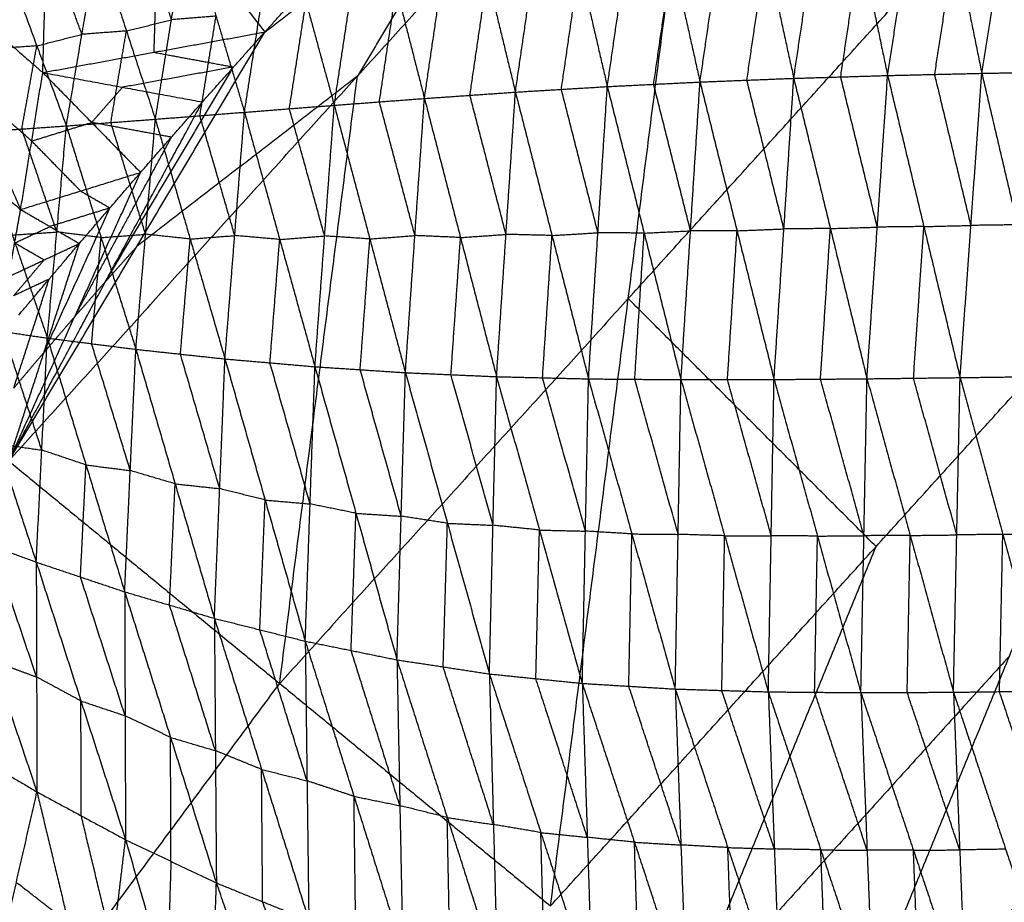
# Model space of a CAD drawing. Header units: millimetres. Extents: x -106 to 110, y -96 to 120.
# Tile 359 of 656: x -75.34 to -66.03, y 71.19 to 79.53. Entities that reach past the tile are written whole.
import ezdxf

# ---------------------------------------------------------------- set-up
doc = ezdxf.new("R2010")
doc.units = ezdxf.units.MM
doc.header["$MEASUREMENT"] = 0
doc.layers.add('Default', color=7, linetype='Continuous', true_color=0x000000)

msp = doc.modelspace()

# ---------------------------------------------------------------- linework, layer by layer
at = {"layer": 'Default'}
for points in [[(-75.4396, 75.36, 12.0172), (-72.1462, 78.9937, 12.0172), (-68.8528, 82.6273, 12.0172)], [(-73.0209, 79.4105, 12.4242), (-70.9369, 81.0189, 12.2207), (-68.8528, 82.6273, 12.0172)], [(-70.321, 71.1593, 9.1165), (-69.5869, 76.8933, 10.5669), (-68.8528, 82.6273, 12.0172)], [(-68.8528, 82.6273, 12.0172), (-66.5117, 80.2863, 10.5669), (-64.1707, 77.9452, 9.1165)], [(-75.1188, 79.0279, 13.0814), (-75.0749, 80.5072, 13.422), (-75.031, 81.9866, 13.7626)], [(-75.031, 81.9866, 13.7626), (-74.0259, 80.6985, 13.0934), (-73.0209, 79.4105, 12.4242)], [(-67.1362, 79.0001, 4.3564), (-66.9437, 80.2503, 5.2494), (-66.7512, 81.5004, 6.1425)], [(-66.7512, 81.5004, 6.1425), (-66.4988, 80.2606, 5.1102), (-66.2464, 79.0208, 4.078)], [(-66.2464, 79.0208, 4.078), (-66.0465, 80.2765, 4.9639), (-65.8465, 81.5322, 5.8499)], [(-68.0232, 78.9734, 4.653), (-67.8378, 80.2134, 5.5498), (-67.6523, 81.4534, 6.4467)], [(-67.6523, 81.4534, 6.4467), (-67.3943, 80.2268, 5.4016), (-67.1362, 79.0001, 4.3564)], [(-68.9089, 78.9388, 4.9709), (-68.7296, 80.1624, 5.867), (-68.5504, 81.3861, 6.7631)], [(-68.5504, 81.3861, 6.7631), (-68.2868, 80.1797, 5.708), (-68.0232, 78.9734, 4.653)], [(-69.7848, 78.8955, 5.3116), (-69.6106, 80.0948, 6.2005), (-69.4364, 81.2941, 7.0894)], [(-69.4364, 81.2941, 7.0894), (-69.1727, 80.1164, 6.0301), (-68.9089, 78.9388, 4.9709)], [(-70.653, 78.8431, 5.6799), (-70.4834, 80.0084, 6.5536), (-70.3137, 81.1737, 7.4273)], [(-70.3137, 81.1737, 7.4273), (-70.0493, 80.0346, 6.3695), (-69.7848, 78.8955, 5.3116)], [(-70.9369, 81.0189, 12.2207), (-71.5415, 80.0063, 12.1189), (-72.1462, 78.9937, 12.0172)], [(-71.5127, 78.7832, 6.0782), (-71.348, 79.9046, 6.9283), (-71.1833, 81.0261, 7.7784)], [(-71.1833, 81.0261, 7.7784), (-70.9182, 79.9346, 6.7291), (-70.653, 78.8431, 5.6799)], [(-72.3645, 78.7191, 6.5074), (-72.204, 79.7877, 7.3251), (-72.0436, 80.8563, 8.1428)], [(-72.0436, 80.8563, 8.1428), (-71.7781, 79.8198, 7.1105), (-71.5127, 78.7832, 6.0782)], [(-74.0259, 80.6985, 13.0934), (-74.0479, 79.9589, 12.9231), (-74.0698, 79.2192, 12.7528)], [(-73.213, 78.6532, 6.9679), (-73.0566, 79.6607, 7.745), (-72.9001, 80.6683, 8.5221)], [(-72.9001, 80.6683, 8.5221), (-72.6323, 79.6937, 7.5148), (-72.3645, 78.7191, 6.5074)], [(-74.055, 78.5874, 7.4547), (-73.9025, 79.5268, 8.1841), (-73.7499, 80.4661, 8.9136)], [(-73.7499, 80.4661, 8.9136), (-73.4815, 79.5597, 7.9408), (-73.213, 78.6532, 6.9679)], [(-73.9025, 79.5268, 8.1841), (-74.0391, 79.9432, 8.65), (-74.1757, 80.3596, 9.1159)], [(-69.5869, 76.8933, 10.5669), (-68.0493, 78.5898, 10.5669), (-66.5117, 80.2863, 10.5669)], [(-74.8959, 78.5242, 7.9661), (-74.7487, 79.3887, 8.6422), (-74.6014, 80.2532, 9.3183)], [(-74.6014, 80.2532, 9.3183), (-74.3282, 79.4203, 8.3865), (-74.055, 78.5874, 7.4547)], [(-67.5797, 78.9867, 4.5047), (-67.487, 79.6068, 4.9531), (-67.3943, 80.2268, 5.4016)], [(-66.6913, 79.0105, 4.2172), (-66.5951, 79.6355, 4.6637), (-66.4988, 80.2606, 5.1102)], [(-76.3914, 80.1378, 13.7007), (-75.8597, 78.9361, 13.2236), (-75.3279, 77.7343, 12.7465)], [(-76.3914, 80.1378, 13.7007), (-75.7551, 79.5829, 13.391), (-75.1188, 79.0279, 13.0814)], [(-74.7487, 79.3887, 8.6422), (-74.8881, 79.7664, 9.0842), (-75.0276, 80.1441, 9.5263)], [(-69.3469, 78.9171, 5.1412), (-69.2598, 79.5168, 5.5857), (-69.1727, 80.1164, 6.0301)], [(-68.4661, 78.9561, 4.8119), (-68.3764, 79.5679, 5.26), (-68.2868, 80.1797, 5.708)], [(-75.4538, 80.035, 9.7343), (-75.1748, 79.2796, 8.8502), (-74.8959, 78.5242, 7.9661)], [(-73.0209, 79.4105, 12.4242), (-72.723, 79.738, 12.4242), (-72.4252, 80.0656, 12.4242)], [(-73.0209, 79.4105, 12.4242), (-72.723, 79.738, 12.4242), (-72.4252, 80.0656, 12.4242)], [(-70.2189, 78.8693, 5.4957), (-70.1341, 79.4519, 5.9326), (-70.0493, 80.0346, 6.3695)], [(-71.0828, 78.8132, 5.879), (-71.0005, 79.3739, 6.3041), (-70.9182, 79.9346, 6.7291)], [(-71.9386, 78.7512, 6.2928), (-71.8584, 79.2855, 6.7016), (-71.7781, 79.8198, 7.1105)], [(-72.7888, 78.6862, 6.7377), (-72.7105, 79.1899, 7.1262), (-72.6323, 79.6937, 7.5148)], [(-73.4815, 79.5597, 7.9408), (-73.692, 79.5432, 8.0625), (-73.9025, 79.5268, 8.1841)], [(-73.634, 78.6203, 7.2113), (-73.5577, 79.09, 7.576), (-73.4815, 79.5597, 7.9408)], [(-74.3282, 79.4203, 8.3865), (-74.1153, 79.4735, 8.2853), (-73.9025, 79.5268, 8.1841)], [(-75.4396, 75.36, 12.0172), (-74.2302, 77.3852, 12.2207), (-73.0209, 79.4105, 12.4242)], [(-75.1748, 79.2796, 8.8502), (-74.9617, 79.3341, 8.7462), (-74.7487, 79.3887, 8.6422)], [(-75.1188, 79.0279, 13.0814), (-74.0698, 79.2192, 12.7528), (-73.0209, 79.4105, 12.4242)], [(-74.3282, 79.4203, 8.3865), (-74.5384, 79.4045, 8.5143), (-74.7487, 79.3887, 8.6422)], [(-74.4754, 78.5558, 7.7104), (-74.4018, 78.9881, 8.0484), (-74.3282, 79.4203, 8.3865)], [(-73.6108, 78.7502, 12.4242), (-73.3158, 79.0803, 12.4242), (-73.0209, 79.4105, 12.4242)], [(-73.6108, 78.7502, 12.4242), (-73.3158, 79.0803, 12.4242), (-73.0209, 79.4105, 12.4242)], [(-75.1748, 79.2796, 8.8502), (-75.3853, 79.265, 8.9834), (-75.5957, 79.2505, 9.1166)], [(-75.3167, 78.495, 8.2325), (-75.2458, 78.8873, 8.5413), (-75.1748, 79.2796, 8.8502)], [(-77.0254, 79.1792, 13.6662), (-76.1767, 78.4568, 13.2063), (-75.3279, 77.7343, 12.7465)], [(-74.0698, 79.2192, 12.7528), (-73.6928, 79.1498, 12.5885), (-73.3158, 79.0803, 12.4242)], [(-74.5252, 77.0551, 12.2207), (-73.9205, 78.0677, 12.3225), (-73.3158, 79.0803, 12.4242)], [(-73.3158, 79.0803, 12.4242), (-73.8403, 78.9847, 12.5885), (-74.3648, 78.889, 12.7528)], [(-75.3279, 77.7343, 12.7465), (-75.2233, 78.3811, 12.9139), (-75.1188, 79.0279, 13.0814)], [(-75.1188, 79.0279, 13.0814), (-74.6568, 78.5563, 12.7528), (-74.1949, 78.0847, 12.4242)], [(-75.1188, 79.0279, 13.0814), (-74.3648, 78.889, 12.7528), (-73.6108, 78.7502, 12.4242)], [(-72.1462, 78.9937, 12.0172), (-73.1882, 78.1894, 12.1189), (-74.2302, 77.3852, 12.2207)], [(-72.8803, 73.2596, 10.5669), (-72.5133, 76.1266, 11.292), (-72.1462, 78.9937, 12.0172)], [(-68.0232, 78.9734, 4.653), (-67.5797, 78.9867, 4.5047), (-67.1362, 79.0001, 4.3564)], [(-67.2339, 77.5684, 3.8475), (-67.4068, 78.2776, 4.1761), (-67.5797, 78.9867, 4.5047)], [(-67.3315, 76.1367, 3.3385), (-67.2339, 77.5684, 3.8475), (-67.1362, 79.0001, 4.3564)], [(-67.1362, 79.0001, 4.3564), (-66.6913, 79.0105, 4.2172), (-66.2464, 79.0208, 4.078)], [(-67.1362, 79.0001, 4.3564), (-66.7941, 77.5738, 3.7163), (-66.4519, 76.1474, 3.0761)], [(-66.3492, 77.5841, 3.5771), (-66.5202, 78.2973, 3.8971), (-66.6913, 79.0105, 4.2172)], [(-66.4519, 76.1474, 3.0761), (-66.3492, 77.5841, 3.5771), (-66.2464, 79.0208, 4.078)], [(-66.2464, 79.0208, 4.078), (-65.8008, 79.0288, 3.9468), (-65.3551, 79.0368, 3.8157)], [(-66.2464, 79.0208, 4.078), (-65.9103, 77.5901, 3.4551), (-65.5742, 76.1594, 2.8323)], [(-75.2233, 78.3811, 12.9139), (-75.5415, 78.6586, 13.0687), (-75.8597, 78.9361, 13.2236)], [(-74.6568, 78.5563, 12.7528), (-74.5108, 78.7227, 12.7528), (-74.3648, 78.889, 12.7528)], [(-70.653, 78.8431, 5.6799), (-70.2189, 78.8693, 5.4957), (-69.7848, 78.8955, 5.3116)], [(-69.9623, 76.1355, 4.2726), (-69.8735, 77.5155, 4.7921), (-69.7848, 78.8955, 5.3116)], [(-69.7848, 78.8955, 5.3116), (-69.3469, 78.9171, 5.1412), (-68.9089, 78.9388, 4.9709)], [(-69.7848, 78.8955, 5.3116), (-69.4368, 77.5117, 4.6219), (-69.0888, 76.128, 3.9322)], [(-68.9988, 77.5334, 4.4515), (-69.1728, 78.2252, 4.7964), (-69.3469, 78.9171, 5.1412)], [(-69.0888, 76.128, 3.9322), (-68.9988, 77.5334, 4.4515), (-68.9089, 78.9388, 4.9709)], [(-68.9089, 78.9388, 4.9709), (-68.4661, 78.9561, 4.8119), (-68.0232, 78.9734, 4.653)], [(-68.9089, 78.9388, 4.9709), (-68.5592, 77.5341, 4.2965), (-68.2095, 76.1295, 3.6222)], [(-68.1164, 77.5514, 4.1376), (-68.2912, 78.2537, 4.4747), (-68.4661, 78.9561, 4.8119)], [(-68.2095, 76.1295, 3.6222), (-68.1164, 77.5514, 4.1376), (-68.0232, 78.9734, 4.653)], [(-68.0232, 78.9734, 4.653), (-67.6774, 77.555, 3.9957), (-67.3315, 76.1367, 3.3385)], [(-71.5127, 78.7832, 6.0782), (-71.0828, 78.8132, 5.879), (-70.653, 78.8431, 5.6799)], [(-70.742, 77.4998, 5.1652), (-70.9124, 78.1565, 5.5221), (-71.0828, 78.8132, 5.879)], [(-70.831, 76.1565, 4.6505), (-70.742, 77.4998, 5.1652), (-70.653, 78.8431, 5.6799)], [(-70.653, 78.8431, 5.6799), (-70.3076, 77.4893, 4.9763), (-69.9623, 76.1355, 4.2726)], [(-69.8735, 77.5155, 4.7921), (-70.0462, 78.1924, 5.1439), (-70.2189, 78.8693, 5.4957)], [(-75.4396, 75.36, 12.0172), (-74.5252, 77.0551, 12.2207), (-73.6108, 78.7502, 12.4242)], [(-74.1949, 78.0847, 12.4242), (-73.9029, 78.4174, 12.4242), (-73.6108, 78.7502, 12.4242)], [(-74.1949, 78.0847, 12.4242), (-73.9029, 78.4174, 12.4242), (-73.6108, 78.7502, 12.4242)], [(-73.213, 78.6532, 6.9679), (-72.7888, 78.6862, 6.7377), (-72.3645, 78.7191, 6.5074)], [(-72.5471, 76.2503, 5.5299), (-72.4558, 77.4847, 6.0187), (-72.3645, 78.7191, 6.5074)], [(-72.3645, 78.7191, 6.5074), (-71.9386, 78.7512, 6.2928), (-71.5127, 78.7832, 6.0782)], [(-72.3645, 78.7191, 6.5074), (-72.0285, 77.4567, 5.7883), (-71.6925, 76.1942, 5.0693)], [(-71.6026, 77.4887, 5.5737), (-71.7706, 78.12, 5.9333), (-71.9386, 78.7512, 6.2928)], [(-71.6925, 76.1942, 5.0693), (-71.6026, 77.4887, 5.5737), (-71.5127, 78.7832, 6.0782)], [(-71.5127, 78.7832, 6.0782), (-71.1719, 77.4699, 5.3644), (-70.831, 76.1565, 4.6505)], [(-74.055, 78.5874, 7.4547), (-73.634, 78.6203, 7.2113), (-73.213, 78.6532, 6.9679)], [(-73.305, 77.4886, 6.4996), (-73.4695, 78.0545, 6.8555), (-73.634, 78.6203, 7.2113)], [(-73.397, 76.324, 6.0313), (-73.305, 77.4886, 6.4996), (-73.213, 78.6532, 6.9679)], [(-73.213, 78.6532, 6.9679), (-72.8801, 77.4517, 6.2489), (-72.5471, 76.2503, 5.5299)], [(-72.4558, 77.4847, 6.0187), (-72.6223, 78.0854, 6.3782), (-72.7888, 78.6862, 6.7377)], [(-75.7375, 78.4659, 8.4989), (-75.3167, 78.495, 8.2325), (-74.8959, 78.5242, 7.9661)], [(-75.2233, 78.3811, 12.9139), (-74.9401, 78.4687, 12.8334), (-74.6568, 78.5563, 12.7528)], [(-75.0756, 76.5212, 7.1368), (-74.9857, 77.5227, 7.5515), (-74.8959, 78.5242, 7.9661)], [(-74.8959, 78.5242, 7.9661), (-74.4754, 78.5558, 7.7104), (-74.055, 78.5874, 7.4547)], [(-74.8959, 78.5242, 7.9661), (-74.5675, 77.4694, 7.2672), (-74.2392, 76.4147, 6.5683)], [(-73.9029, 78.4174, 12.4242), (-74.2799, 78.4868, 12.5885), (-74.6568, 78.5563, 12.7528)], [(-74.1471, 77.501, 7.0115), (-74.3113, 78.0284, 7.3609), (-74.4754, 78.5558, 7.7104)], [(-74.2392, 76.4147, 6.5683), (-74.1471, 77.501, 7.0115), (-74.055, 78.5874, 7.4547)], [(-74.055, 78.5874, 7.4547), (-73.726, 77.4557, 6.743), (-73.397, 76.324, 6.0313)], [(-75.7375, 78.4659, 8.4989), (-75.4066, 77.4936, 7.8178), (-75.0756, 76.5212, 7.1368)], [(-74.9857, 77.5227, 7.5515), (-75.1512, 78.0089, 7.892), (-75.3167, 78.495, 8.2325)], [(-74.7614, 77.9095, 12.5854), (-74.9924, 78.1453, 12.7496), (-75.2233, 78.3811, 12.9139)], [(-74.8172, 76.7223, 12.2207), (-74.3601, 77.5699, 12.3225), (-73.9029, 78.4174, 12.4242)], [(-75.4396, 75.36, 12.0172), (-74.8172, 76.7223, 12.2207), (-74.1949, 78.0847, 12.4242)], [(-75.3279, 77.7343, 12.7465), (-74.7614, 77.9095, 12.5854), (-74.1949, 78.0847, 12.4242)], [(-74.7731, 77.4141, 12.4242), (-74.484, 77.7494, 12.4242), (-74.1949, 78.0847, 12.4242)], [(-74.7731, 77.4141, 12.4242), (-74.484, 77.7494, 12.4242), (-74.1949, 78.0847, 12.4242)], [(-74.7614, 77.9095, 12.5854), (-74.6227, 77.8294, 12.5048), (-74.484, 77.7494, 12.4242)], [(-70.321, 71.1593, 9.1165), (-67.2458, 74.5522, 9.1165), (-64.1707, 77.9452, 9.1165)], [(-67.8009, 69.091, 7.9444), (-65.9858, 73.5181, 8.5305), (-64.1707, 77.9452, 9.1165)], [(-75.4412, 77.1013, 12.5817), (-75.3846, 77.4178, 12.6641), (-75.3279, 77.7343, 12.7465)], [(-75.3279, 77.7343, 12.7465), (-75.0505, 77.5742, 12.5854), (-74.7731, 77.4141, 12.4242)], [(-75.1064, 76.387, 12.2207), (-74.7952, 77.0682, 12.3225), (-74.484, 77.7494, 12.4242)], [(-74.484, 77.7494, 12.4242), (-74.7673, 77.6618, 12.5048), (-75.0505, 77.5742, 12.5854)], [(-65.9103, 77.5901, 3.4551), (-66.1297, 77.5871, 3.5161), (-66.3492, 77.5841, 3.5771)], [(-75.4066, 77.4936, 7.8178), (-75.1961, 77.5081, 7.6846), (-74.9857, 77.5227, 7.5515)], [(-75.3846, 77.4178, 12.6641), (-75.2176, 77.496, 12.6247), (-75.0505, 77.5742, 12.5854)], [(-74.5675, 77.4694, 7.2672), (-74.7766, 77.496, 7.4093), (-74.9857, 77.5227, 7.5515)], [(-74.5675, 77.4694, 7.2672), (-74.3573, 77.4852, 7.1393), (-74.1471, 77.501, 7.0115)], [(-73.726, 77.4557, 6.743), (-73.9365, 77.4784, 6.8772), (-74.1471, 77.501, 7.0115)], [(-71.1719, 77.4699, 5.3644), (-70.9569, 77.4848, 5.2648), (-70.742, 77.4998, 5.1652)], [(-70.3076, 77.4893, 4.9763), (-70.5248, 77.4946, 5.0707), (-70.742, 77.4998, 5.1652)], [(-70.3076, 77.4893, 4.9763), (-70.0906, 77.5024, 4.8842), (-69.8735, 77.5155, 4.7921)], [(-69.4368, 77.5117, 4.6219), (-69.6552, 77.5136, 4.707), (-69.8735, 77.5155, 4.7921)], [(-69.5255, 76.1318, 4.1024), (-69.4812, 76.8217, 4.3622), (-69.4368, 77.5117, 4.6219)], [(-69.4368, 77.5117, 4.6219), (-69.2178, 77.5225, 4.5367), (-68.9988, 77.5334, 4.4515)], [(-68.5592, 77.5341, 4.2965), (-68.779, 77.5338, 4.374), (-68.9988, 77.5334, 4.4515)], [(-68.6492, 76.1288, 3.7772), (-68.6042, 76.8314, 4.0369), (-68.5592, 77.5341, 4.2965)], [(-68.5592, 77.5341, 4.2965), (-68.3378, 77.5428, 4.217), (-68.1164, 77.5514, 4.1376)], [(-67.6774, 77.555, 3.9957), (-67.8969, 77.5532, 4.0667), (-68.1164, 77.5514, 4.1376)], [(-67.7705, 76.1331, 3.4803), (-67.724, 76.8441, 3.738), (-67.6774, 77.555, 3.9957)], [(-67.6774, 77.555, 3.9957), (-67.4556, 77.5617, 3.9216), (-67.2339, 77.5684, 3.8475)], [(-66.7941, 77.5738, 3.7163), (-67.014, 77.5711, 3.7819), (-67.2339, 77.5684, 3.8475)], [(-66.8917, 76.1421, 3.2073), (-66.8429, 76.8579, 3.4618), (-66.7941, 77.5738, 3.7163)], [(-66.7941, 77.5738, 3.7163), (-66.5716, 77.579, 3.6467), (-66.3492, 77.5841, 3.5771)], [(-75.4412, 77.1013, 12.5817), (-75.1072, 77.2577, 12.503), (-74.7731, 77.4141, 12.4242)], [(-75.4396, 75.36, 12.0172), (-75.1064, 76.387, 12.2207), (-74.7731, 77.4141, 12.4242)], [(-75.1072, 77.2577, 12.503), (-75.2459, 77.3377, 12.5835), (-75.3846, 77.4178, 12.6641)], [(-75.3455, 76.7384, 12.4242), (-75.0593, 77.0763, 12.4242), (-74.7731, 77.4141, 12.4242)], [(-75.3455, 76.7384, 12.4242), (-75.0593, 77.0763, 12.4242), (-74.7731, 77.4141, 12.4242)], [(-74.6574, 76.4679, 6.8525), (-74.6124, 76.9687, 7.0599), (-74.5675, 77.4694, 7.2672)], [(-73.8181, 76.3693, 6.2998), (-73.772, 76.9125, 6.5214), (-73.726, 77.4557, 6.743)], [(-73.726, 77.4557, 6.743), (-73.5155, 77.4722, 6.6213), (-73.305, 77.4886, 6.4996)], [(-72.8801, 77.4517, 6.2489), (-73.0926, 77.4702, 6.3743), (-73.305, 77.4886, 6.4996)], [(-72.9721, 76.2871, 5.7806), (-72.9261, 76.8694, 6.0148), (-72.8801, 77.4517, 6.2489)], [(-72.8801, 77.4517, 6.2489), (-72.668, 77.4682, 6.1338), (-72.4558, 77.4847, 6.0187)], [(-72.0285, 77.4567, 5.7883), (-72.2422, 77.4707, 5.9035), (-72.4558, 77.4847, 6.0187)], [(-72.1198, 76.2222, 5.2996), (-72.0742, 76.8395, 5.544), (-72.0285, 77.4567, 5.7883)], [(-72.0285, 77.4567, 5.7883), (-71.8156, 77.4727, 5.681), (-71.6026, 77.4887, 5.5737)], [(-71.1719, 77.4699, 5.3644), (-71.3872, 77.4793, 5.469), (-71.6026, 77.4887, 5.5737)], [(-71.2618, 76.1754, 4.8599), (-71.2168, 76.8226, 5.1121), (-71.1719, 77.4699, 5.3644)], [(-70.3966, 76.146, 4.4616), (-70.3521, 76.8177, 4.7189), (-70.3076, 77.4893, 4.9763)], [(-74.2302, 77.3852, 12.2207), (-74.3777, 77.2201, 12.2207), (-74.5252, 77.0551, 12.2207)], [(-75.3934, 76.9199, 12.503), (-75.2503, 77.0888, 12.503), (-75.1072, 77.2577, 12.503)], [(-75.0593, 77.0763, 12.4242), (-75.2263, 76.9981, 12.4636), (-75.3934, 76.9199, 12.503)], [(-75.3925, 76.0492, 12.2207), (-75.2259, 76.5627, 12.3225), (-75.0593, 77.0763, 12.4242)], [(-74.5252, 77.0551, 12.2207), (-74.6712, 76.8887, 12.2207), (-74.8172, 76.7223, 12.2207)], [(-69.5869, 76.8933, 10.5669), (-71.2336, 75.0765, 10.5669), (-72.8803, 73.2596, 10.5669)], [(-67.2458, 74.5522, 9.1165), (-68.4164, 75.7228, 9.8417), (-69.5869, 76.8933, 10.5669)], [(-74.8172, 76.7223, 12.2207), (-74.9618, 76.5547, 12.2207), (-75.1064, 76.387, 12.2207)], [(-75.9099, 76.6428, 7.7335), (-75.545, 75.5239, 7.245), (-75.1801, 74.405, 6.7564)], [(-75.9099, 76.6428, 7.7335), (-75.4927, 76.582, 7.4352), (-75.0756, 76.5212, 7.1368)], [(-75.1278, 75.4631, 6.9466), (-75.3103, 76.0226, 7.1909), (-75.4927, 76.582, 7.4352)], [(-75.1801, 74.405, 6.7564), (-75.1278, 75.4631, 6.9466), (-75.0756, 76.5212, 7.1368)], [(-75.0756, 76.5212, 7.1368), (-74.7103, 75.3231, 6.6547), (-74.3449, 74.1249, 6.1725)], [(-75.0756, 76.5212, 7.1368), (-74.6574, 76.4679, 6.8525), (-74.2392, 76.4147, 6.5683)], [(-75.1064, 76.387, 12.2207), (-75.2494, 76.2181, 12.2207), (-75.3925, 76.0492, 12.2207)], [(-74.2921, 75.2698, 6.3704), (-74.4747, 75.8689, 6.6115), (-74.6574, 76.4679, 6.8525)], [(-74.3449, 74.1249, 6.1725), (-74.2921, 75.2698, 6.3704), (-74.2392, 76.4147, 6.5683)], [(-74.2392, 76.4147, 6.5683), (-73.8682, 75.1445, 6.0954), (-73.4971, 73.8744, 5.6225)], [(-74.2392, 76.4147, 6.5683), (-73.8181, 76.3693, 6.2998), (-73.397, 76.324, 6.0313)], [(-73.4471, 75.0992, 5.8269), (-73.6326, 75.7343, 6.0633), (-73.8181, 76.3693, 6.2998)], [(-73.4971, 73.8744, 5.6225), (-73.4471, 75.0992, 5.8269), (-73.397, 76.324, 6.0313)], [(-73.397, 76.324, 6.0313), (-73.018, 74.9916, 5.5714), (-72.6389, 73.6592, 5.1115)], [(-73.397, 76.324, 6.0313), (-72.9721, 76.2871, 5.7806), (-72.5471, 76.2503, 5.5299)], [(-72.593, 74.9547, 5.3207), (-72.7825, 75.6209, 5.5507), (-72.9721, 76.2871, 5.7806)], [(-72.6389, 73.6592, 5.1115), (-72.593, 74.9547, 5.3207), (-72.5471, 76.2503, 5.5299)], [(-72.5471, 76.2503, 5.5299), (-72.1597, 74.8666, 5.087), (-71.7722, 73.4829, 4.6442)], [(-72.5471, 76.2503, 5.5299), (-72.1198, 76.2222, 5.2996), (-71.6925, 76.1942, 5.0693)], [(-71.7323, 74.8386, 4.8567), (-71.9261, 75.5304, 5.0781), (-72.1198, 76.2222, 5.2996)], [(-71.7722, 73.4829, 4.6442), (-71.7323, 74.8386, 4.8567), (-71.6925, 76.1942, 5.0693)], [(-71.6925, 76.1942, 5.0693), (-71.2957, 74.772, 4.646), (-70.8989, 73.3497, 4.2227)], [(-71.6925, 76.1942, 5.0693), (-71.2618, 76.1754, 4.8599), (-70.831, 76.1565, 4.6505)], [(-70.8649, 74.7531, 4.4366), (-71.0634, 75.4642, 4.6483), (-71.2618, 76.1754, 4.8599)], [(-70.8989, 73.3497, 4.2227), (-70.8649, 74.7531, 4.4366), (-70.831, 76.1565, 4.6505)], [(-70.831, 76.1565, 4.6505), (-70.426, 74.7083, 4.2486), (-70.021, 73.2601, 3.8467)], [(-70.831, 76.1565, 4.6505), (-70.3966, 76.146, 4.4616), (-69.9623, 76.1355, 4.2726)], [(-69.9916, 74.6978, 4.0597), (-70.1941, 75.4219, 4.2606), (-70.3966, 76.146, 4.4616)], [(-70.021, 73.2601, 3.8467), (-69.9916, 74.6978, 4.0597), (-69.9623, 76.1355, 4.2726)], [(-69.9623, 76.1355, 4.2726), (-69.5525, 74.6713, 3.8923), (-69.1428, 73.207, 3.512)], [(-69.9623, 76.1355, 4.2726), (-69.5255, 76.1318, 4.1024), (-69.0888, 76.128, 3.9322)], [(-69.1158, 74.6675, 3.7221), (-69.3206, 75.3996, 3.9123), (-69.5255, 76.1318, 4.1024)], [(-69.1428, 73.207, 3.512), (-69.1158, 74.6675, 3.7221), (-69.0888, 76.128, 3.9322)], [(-69.0888, 76.128, 3.9322), (-68.6492, 76.1288, 3.7772), (-68.2095, 76.1295, 3.6222)], [(-69.0888, 76.128, 3.9322), (-68.6761, 74.6543, 3.5714), (-68.2635, 73.1805, 3.2106)], [(-68.2365, 74.655, 3.4164), (-68.4428, 75.3919, 3.5968), (-68.6492, 76.1288, 3.7772)], [(-68.2635, 73.1805, 3.2106), (-68.2365, 74.655, 3.4164), (-68.2095, 76.1295, 3.6222)], [(-68.2095, 76.1295, 3.6222), (-67.7705, 76.1331, 3.4803), (-67.3315, 76.1367, 3.3385)], [(-68.2095, 76.1295, 3.6222), (-67.7992, 74.6511, 3.2797), (-67.3889, 73.1727, 2.9372)], [(-67.3602, 74.6547, 3.1378), (-67.5654, 75.3939, 3.3091), (-67.7705, 76.1331, 3.4803)], [(-67.3889, 73.1727, 2.9372), (-67.3602, 74.6547, 3.1378), (-67.3315, 76.1367, 3.3385)], [(-67.3315, 76.1367, 3.3385), (-66.8917, 76.1421, 3.2073), (-66.4519, 76.1474, 3.0761)], [(-67.3315, 76.1367, 3.3385), (-66.9229, 74.6569, 3.012), (-66.5142, 73.177, 2.6855)], [(-66.4831, 74.6622, 2.8808), (-66.6874, 75.4022, 3.0441), (-66.8917, 76.1421, 3.2073)], [(-66.5142, 73.177, 2.6855), (-66.4831, 74.6622, 2.8808), (-66.4519, 76.1474, 3.0761)], [(-66.4519, 76.1474, 3.0761), (-66.013, 76.1534, 2.9542), (-65.5742, 76.1594, 2.8323)], [(-66.4519, 76.1474, 3.0761), (-66.0482, 74.6676, 2.7645), (-65.6445, 73.1878, 2.4528)], [(-67.8009, 69.091, 7.9444), (-64.8331, 72.3655, 7.9444), (-61.8654, 75.6399, 7.9444)], [(-75.545, 75.5239, 7.245), (-75.3364, 75.4935, 7.0958), (-75.1278, 75.4631, 6.9466)], [(-74.7103, 75.3231, 6.6547), (-74.9191, 75.3931, 6.8006), (-75.1278, 75.4631, 6.9466)], [(-75.4396, 75.36, 12.0172), (-72.8803, 73.2596, 10.5669), (-70.321, 71.1593, 9.1165)], [(-74.7625, 74.2649, 6.4645), (-74.7364, 74.794, 6.5596), (-74.7103, 75.3231, 6.6547)], [(-74.7103, 75.3231, 6.6547), (-74.5012, 75.2964, 6.5125), (-74.2921, 75.2698, 6.3704)], [(-73.8682, 75.1445, 6.0954), (-74.0801, 75.2072, 6.2329), (-74.2921, 75.2698, 6.3704)], [(-73.921, 73.9997, 5.8975), (-73.8946, 74.5721, 5.9964), (-73.8682, 75.1445, 6.0954)], [(-73.8682, 75.1445, 6.0954), (-73.6576, 75.1219, 5.9611), (-73.4471, 75.0992, 5.8269)], [(-73.018, 74.9916, 5.5714), (-73.2325, 75.0454, 5.6992), (-73.4471, 75.0992, 5.8269)], [(-73.068, 73.7668, 5.367), (-73.043, 74.3792, 5.4692), (-73.018, 74.9916, 5.5714)], [(-73.018, 74.9916, 5.5714), (-72.8055, 74.9732, 5.4461), (-72.593, 74.9547, 5.3207)], [(-72.1597, 74.8666, 5.087), (-72.3763, 74.9107, 5.2039), (-72.593, 74.9547, 5.3207)], [(-72.2055, 73.5711, 4.8779), (-72.1826, 74.2188, 4.9824), (-72.1597, 74.8666, 5.087)], [(-72.1597, 74.8666, 5.087), (-71.946, 74.8526, 4.9719), (-71.7323, 74.8386, 4.8567)], [(-71.2957, 74.772, 4.646), (-71.514, 74.8053, 4.7514), (-71.7323, 74.8386, 4.8567)], [(-76.0075, 74.7103, 7.3715), (-75.5938, 74.5576, 7.064), (-75.1801, 74.405, 6.7564)], [(-76.0075, 74.7103, 7.3715), (-75.5905, 73.4729, 7.1418), (-75.1735, 72.2356, 6.9121)], [(-71.3355, 73.4163, 4.4335), (-71.3156, 74.0942, 4.5397), (-71.2957, 74.772, 4.646)], [(-71.2957, 74.772, 4.646), (-71.0803, 74.7625, 4.5413), (-70.8649, 74.7531, 4.4366)], [(-70.426, 74.7083, 4.2486), (-70.6455, 74.7307, 4.3426), (-70.8649, 74.7531, 4.4366)], [(-70.4599, 73.3049, 4.0347), (-70.4429, 74.0066, 4.1417), (-70.426, 74.7083, 4.2486)], [(-70.426, 74.7083, 4.2486), (-70.2088, 74.703, 4.1541), (-69.9916, 74.6978, 4.0597)], [(-69.5525, 74.6713, 3.8923), (-69.7721, 74.6845, 3.976), (-69.9916, 74.6978, 4.0597)], [(-69.5819, 73.2335, 3.6793), (-69.5672, 73.9524, 3.7858), (-69.5525, 74.6713, 3.8923)], [(-69.5525, 74.6713, 3.8923), (-69.3341, 74.6694, 3.8072), (-69.1158, 74.6675, 3.7221)], [(-68.6761, 74.6543, 3.5714), (-68.896, 74.6609, 3.6468), (-69.1158, 74.6675, 3.7221)], [(-68.7031, 73.1938, 3.3613), (-68.6896, 73.924, 3.4663), (-68.6761, 74.6543, 3.5714)], [(-68.6761, 74.6543, 3.5714), (-68.4563, 74.6546, 3.4939), (-68.2365, 74.655, 3.4164)], [(-67.7992, 74.6511, 3.2797), (-68.0179, 74.6531, 3.348), (-68.2365, 74.655, 3.4164)], [(-67.8262, 73.1766, 3.0739), (-67.8127, 73.9138, 3.1768), (-67.7992, 74.6511, 3.2797)], [(-67.7992, 74.6511, 3.2797), (-67.5797, 74.6529, 3.2088), (-67.3602, 74.6547, 3.1378)], [(-66.9229, 74.6569, 3.012), (-67.1415, 74.6558, 3.0749), (-67.3602, 74.6547, 3.1378)], [(-66.9516, 73.1748, 2.8113), (-66.9372, 73.9159, 2.9117), (-66.9229, 74.6569, 3.012)], [(-66.9229, 74.6569, 3.012), (-66.703, 74.6595, 2.9464), (-66.4831, 74.6622, 2.8808)], [(-66.0482, 74.6676, 2.7645), (-66.2656, 74.6649, 2.8227), (-66.4831, 74.6622, 2.8808)], [(-66.0794, 73.1824, 2.5692), (-66.0638, 73.925, 2.6668), (-66.0482, 74.6676, 2.7645)], [(-66.0482, 74.6676, 2.7645), (-65.8288, 74.6706, 2.7035), (-65.6093, 74.6736, 2.6425)], [(-75.1768, 73.3203, 6.8343), (-75.3853, 73.9389, 6.9491), (-75.5938, 74.5576, 7.064)], [(-69.061, 70.1252, 8.5305), (-68.1534, 72.3387, 8.8235), (-67.2458, 74.5522, 9.1165)], [(-75.1801, 74.405, 6.7564), (-75.1768, 73.3203, 6.8343), (-75.1735, 72.2356, 6.9121)], [(-75.1801, 74.405, 6.7564), (-74.7625, 74.2649, 6.4645), (-74.3449, 74.1249, 6.1725)], [(-75.1801, 74.405, 6.7564), (-74.7584, 73.0947, 6.5588), (-74.3367, 71.7844, 6.3611)], [(-74.3408, 72.9546, 6.2668), (-74.5517, 73.6098, 6.3656), (-74.7625, 74.2649, 6.4645)], [(-74.3449, 74.1249, 6.1725), (-74.3408, 72.9546, 6.2668), (-74.3367, 71.7844, 6.3611)], [(-74.3449, 74.1249, 6.1725), (-73.921, 73.9997, 5.8975), (-73.4971, 73.8744, 5.6225)], [(-74.3449, 74.1249, 6.1725), (-73.9116, 72.7504, 6.0069), (-73.4783, 71.3758, 5.8413)], [(-73.4877, 72.6251, 5.7319), (-73.7044, 73.3124, 5.8147), (-73.921, 73.9997, 5.8975)], [(-73.4971, 73.8744, 5.6225), (-73.4877, 72.6251, 5.7319), (-73.4783, 71.3758, 5.8413)], [(-73.4971, 73.8744, 5.6225), (-73.068, 73.7668, 5.367), (-72.6389, 73.6592, 5.1115)], [(-73.4971, 73.8744, 5.6225), (-73.0511, 72.4481, 5.4906), (-72.605, 71.0218, 5.3587)], [(-72.6219, 72.3405, 5.2351), (-72.845, 73.0537, 5.3011), (-73.068, 73.7668, 5.367)], [(-72.6389, 73.6592, 5.1115), (-72.6219, 72.3405, 5.2351), (-72.605, 71.0218, 5.3587)], [(-72.6389, 73.6592, 5.1115), (-72.2055, 73.5711, 4.8779), (-71.7722, 73.4829, 4.6442)], [(-72.6389, 73.6592, 5.1115), (-72.1781, 72.194, 5.0136), (-71.7174, 70.7287, 4.9156)], [(-71.7448, 72.1058, 4.7799), (-71.9751, 72.8385, 4.8289), (-72.2055, 73.5711, 4.8779)], [(-65.9858, 73.5181, 8.5305), (-67.5234, 71.8216, 8.5305), (-69.061, 70.1252, 8.5305)], [(-75.5905, 73.4729, 7.1418), (-75.3836, 73.3966, 6.988), (-75.1768, 73.3203, 6.8343)], [(-71.7722, 73.4829, 4.6442), (-71.7448, 72.1058, 4.7799), (-71.7174, 70.7287, 4.9156)], [(-71.7722, 73.4829, 4.6442), (-71.3355, 73.4163, 4.4335), (-70.8989, 73.3497, 4.2227)], [(-71.7722, 73.4829, 4.6442), (-71.2973, 71.994, 4.5799), (-70.8225, 70.5051, 4.5156)], [(-70.8607, 71.9274, 4.3691), (-71.0981, 72.6719, 4.4013), (-71.3355, 73.4163, 4.4335)], [(-74.7584, 73.0947, 6.5588), (-74.9676, 73.2075, 6.6965), (-75.1768, 73.3203, 6.8343)], [(-70.8989, 73.3497, 4.2227), (-70.8607, 71.9274, 4.3691), (-70.8225, 70.5051, 4.5156)], [(-70.8989, 73.3497, 4.2227), (-70.4599, 73.3049, 4.0347), (-70.021, 73.2601, 3.8467)], [(-70.8989, 73.3497, 4.2227), (-70.4128, 71.8515, 4.191), (-69.9267, 70.3533, 4.1592)], [(-75.6081, 69.5816, 10.5669), (-74.2442, 71.4206, 10.5669), (-72.8803, 73.2596, 10.5669)], [(-69.9738, 71.8067, 4.0029), (-70.2169, 72.5558, 4.0188), (-70.4599, 73.3049, 4.0347)], [(-70.021, 73.2601, 3.8467), (-69.9738, 71.8067, 4.0029), (-69.9267, 70.3533, 4.1592)], [(-70.021, 73.2601, 3.8467), (-69.5819, 73.2335, 3.6793), (-69.1428, 73.207, 3.512)], [(-70.021, 73.2601, 3.8467), (-69.5285, 71.7608, 3.8445), (-69.0361, 70.2615, 3.8423)], [(-69.0894, 71.7342, 3.6772), (-69.3357, 72.4839, 3.6783), (-69.5819, 73.2335, 3.6793)], [(-69.1428, 73.207, 3.512), (-69.0894, 71.7342, 3.6772), (-69.0361, 70.2615, 3.8423)], [(-69.1428, 73.207, 3.512), (-68.7031, 73.1938, 3.3613), (-68.2635, 73.1805, 3.2106)], [(-69.1428, 73.207, 3.512), (-68.6462, 71.7101, 3.5344), (-68.1497, 70.2133, 3.5567)], [(-68.2066, 71.6969, 3.3837), (-68.4549, 72.4453, 3.3725), (-68.7031, 73.1938, 3.3613)], [(-68.2635, 73.1805, 3.2106), (-68.2066, 71.6969, 3.3837), (-68.1497, 70.2133, 3.5567)], [(-68.2635, 73.1805, 3.2106), (-67.8262, 73.1766, 3.0739), (-67.3889, 73.1727, 2.9372)], [(-68.2635, 73.1805, 3.2106), (-67.7677, 71.6882, 3.2539), (-67.272, 70.1958, 3.2972)], [(-67.3304, 71.6842, 3.1172), (-67.5783, 72.4304, 3.0955), (-67.8262, 73.1766, 3.0739)], [(-67.3889, 73.1727, 2.9372), (-66.9516, 73.1748, 2.8113), (-66.5142, 73.177, 2.6855)], [(-67.3889, 73.1727, 2.9372), (-67.3304, 71.6842, 3.1172), (-67.272, 70.1958, 3.2972)], [(-67.3889, 73.1727, 2.9372), (-66.8926, 71.6855, 2.9972), (-66.3963, 70.1984, 3.0572)], [(-66.4553, 71.6877, 2.8714), (-66.7034, 72.4313, 2.8414), (-66.9516, 73.1748, 2.8113)], [(-66.5142, 73.177, 2.6855), (-66.0794, 73.1824, 2.5692), (-65.6445, 73.1878, 2.4528)], [(-66.5142, 73.177, 2.6855), (-66.4553, 71.6877, 2.8714), (-66.3963, 70.1984, 3.0572)], [(-66.5142, 73.177, 2.6855), (-66.0213, 71.6944, 2.7599), (-65.5285, 70.2118, 2.8344)], [(-65.5865, 71.6998, 2.6436), (-65.8329, 72.4411, 2.6064), (-66.0794, 73.1824, 2.5692)], [(-74.7551, 72.01, 6.6366), (-74.7567, 72.5523, 6.5977), (-74.7584, 73.0947, 6.5588)], [(-74.7584, 73.0947, 6.5588), (-74.5496, 73.0247, 6.4128), (-74.3408, 72.9546, 6.2668)], [(-73.9116, 72.7504, 6.0069), (-74.1262, 72.8525, 6.1368), (-74.3408, 72.9546, 6.2668)], [(-73.9075, 71.5801, 6.1012), (-73.9095, 72.1652, 6.054), (-73.9116, 72.7504, 6.0069)], [(-73.9116, 72.7504, 6.0069), (-73.6997, 72.6877, 5.8694), (-73.4877, 72.6251, 5.7319)], [(-75.9946, 72.722, 7.4934), (-75.5841, 72.4788, 7.2027), (-75.1735, 72.2356, 6.9121)], [(-73.0511, 72.4481, 5.4906), (-73.2694, 72.5366, 5.6112), (-73.4877, 72.6251, 5.7319)], [(-73.0416, 71.1988, 5.6), (-73.0464, 71.8235, 5.5453), (-73.0511, 72.4481, 5.4906)], [(-73.0511, 72.4481, 5.4906), (-72.8365, 72.3943, 5.3629), (-72.6219, 72.3405, 5.2351)], [(-72.1781, 72.194, 5.0136), (-72.4, 72.2672, 5.1243), (-72.6219, 72.3405, 5.2351)], [(-66.562, 68.0744, 7.4488), (-65.6976, 70.2199, 7.6966), (-64.8331, 72.3655, 7.9444)], [(-75.5633, 70.5257, 7.9858), (-75.3684, 71.3806, 7.4489), (-75.1735, 72.2356, 6.9121)], [(-75.1735, 72.2356, 6.9121), (-74.8765, 70.999, 7.1651), (-74.5795, 69.7624, 7.4182)], [(-75.1735, 72.2356, 6.9121), (-74.7551, 72.01, 6.6366), (-74.3367, 71.7844, 6.3611)], [(-72.1612, 70.8753, 5.1371), (-72.1697, 71.5346, 5.0754), (-72.1781, 72.194, 5.0136)], [(-72.1781, 72.194, 5.0136), (-71.9614, 72.1499, 4.8967), (-71.7448, 72.1058, 4.7799)], [(-71.2973, 71.994, 4.5799), (-71.521, 72.0499, 4.6799), (-71.7448, 72.1058, 4.7799)], [(-74.4581, 70.7734, 6.8896), (-74.6066, 71.3917, 6.7631), (-74.7551, 72.01, 6.6366)], [(-71.2699, 70.6169, 4.7156), (-71.2836, 71.3054, 4.6477), (-71.2973, 71.994, 4.5799)], [(-71.2973, 71.994, 4.5799), (-71.079, 71.9607, 4.4745), (-70.8607, 71.9274, 4.3691)], [(-70.4128, 71.8515, 4.191), (-70.6367, 71.8895, 4.2801), (-70.8607, 71.9274, 4.3691)], [(-70.3746, 70.4292, 4.3374), (-70.3937, 71.1403, 4.2642), (-70.4128, 71.8515, 4.191)], [(-70.4128, 71.8515, 4.191), (-70.1933, 71.8291, 4.097), (-69.9738, 71.8067, 4.0029)], [(-74.5795, 69.7624, 7.4182), (-74.4581, 70.7734, 6.8896), (-74.3367, 71.7844, 6.3611)], [(-74.3367, 71.7844, 6.3611), (-73.9443, 70.4275, 6.6228), (-73.5518, 69.0705, 6.8846)], [(-74.3367, 71.7844, 6.3611), (-73.9075, 71.5801, 6.1012), (-73.4783, 71.3758, 5.8413)], [(-69.5285, 71.7608, 3.8445), (-69.7512, 71.7837, 3.9237), (-69.9738, 71.8067, 4.0029)], [(-69.4814, 70.3074, 4.0008), (-69.505, 71.0341, 3.9226), (-69.5285, 71.7608, 3.8445)], [(-69.5285, 71.7608, 3.8445), (-69.309, 71.7475, 3.7608), (-69.0894, 71.7342, 3.6772)], [(-68.6462, 71.7101, 3.5344), (-68.8678, 71.7222, 3.6058), (-69.0894, 71.7342, 3.6772)], [(-68.5929, 70.2374, 3.6995), (-68.6195, 70.9737, 3.617), (-68.6462, 71.7101, 3.5344)], [(-68.6462, 71.7101, 3.5344), (-68.4264, 71.7035, 3.459), (-68.2066, 71.6969, 3.3837)], [(-67.7677, 71.6882, 3.2539), (-67.9872, 71.6925, 3.3188), (-68.2066, 71.6969, 3.3837)], [(-67.7108, 70.2045, 3.427), (-67.7393, 70.9463, 3.3404), (-67.7677, 71.6882, 3.2539)], [(-67.7677, 71.6882, 3.2539), (-67.5491, 71.6862, 3.1855), (-67.3304, 71.6842, 3.1172)], [(-66.8926, 71.6855, 2.9972), (-67.1115, 71.6849, 3.0572), (-67.3304, 71.6842, 3.1172)], [(-66.8926, 71.6855, 2.9972), (-66.6739, 71.6866, 2.9343), (-66.4553, 71.6877, 2.8714)], [(-66.8341, 70.1971, 3.1772), (-66.8634, 70.9413, 3.0872), (-66.8926, 71.6855, 2.9972)], [(-66.0213, 71.6944, 2.7599), (-66.2383, 71.6911, 2.8157), (-66.4553, 71.6877, 2.8714)], [(-73.9075, 71.5801, 6.1012), (-73.9259, 71.0038, 6.362), (-73.9443, 70.4275, 6.6228)], [(-74.8765, 70.999, 7.1651), (-75.1225, 71.1898, 7.307), (-75.3684, 71.3806, 7.4489)], [(-73.5518, 69.0705, 6.8846), (-73.5151, 70.2232, 6.3629), (-73.4783, 71.3758, 5.8413)], [(-73.4783, 71.3758, 5.8413), (-73.0416, 71.1988, 5.6), (-72.605, 71.0218, 5.3587)], [(-73.4783, 71.3758, 5.8413), (-72.9812, 69.9256, 6.1152), (-72.484, 68.4755, 6.3892)], [(-63.5943, 71.3488, 7.4488), (-65.0782, 69.7116, 7.4488), (-66.562, 68.0744, 7.4488)], [(-72.5445, 69.7486, 5.8739), (-72.7931, 70.4737, 5.737), (-73.0416, 71.1988, 5.6)]]:
    msp.add_open_spline(points, degree=2, dxfattribs=at)

doc.saveas('drawing.dxf')
